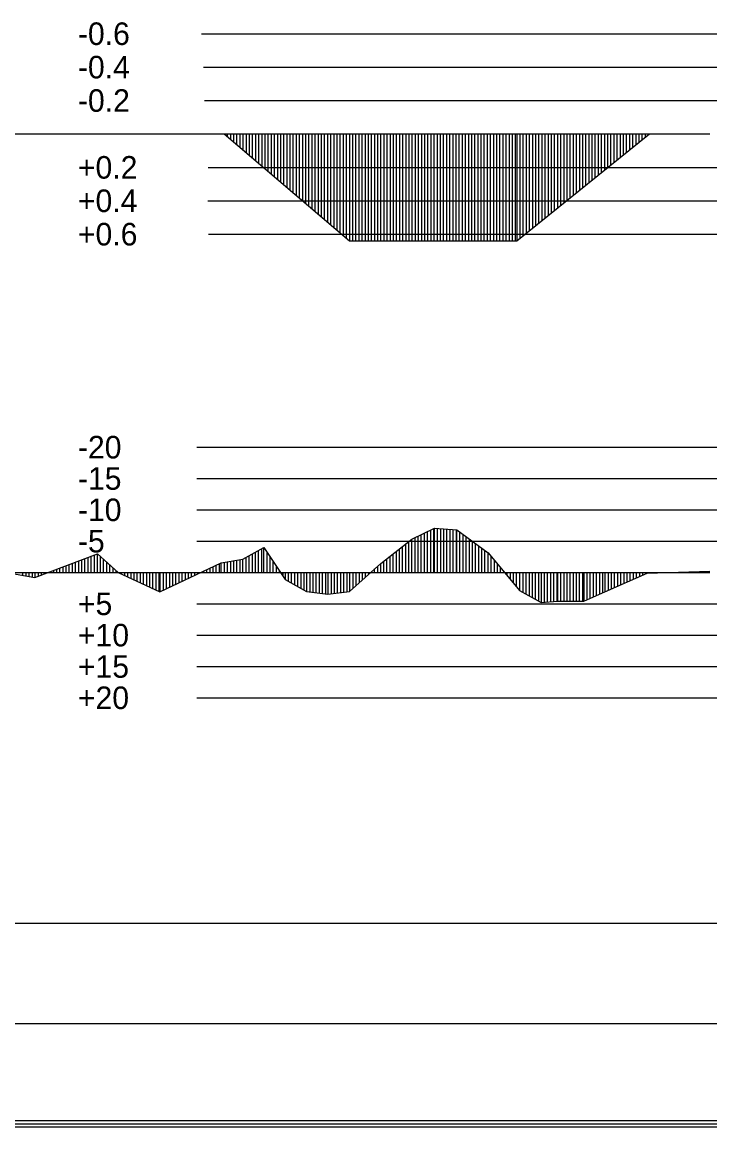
# Model space of a CAD drawing. Extents: x 2 to 10148, y 0 to 380.
# Drawn here: x 6818 to 6873, y 197.8 to 285.9 of the extents above; entities that cross this region are included whole.
import ezdxf

# ---------------------------------------------------------------- set-up
doc = ezdxf.new("R2010")
doc.units = 0
for name, color, linetype in [('POSUN_CARA', 7, 'Continuous'), ('POSUN_RASTR', 7, 'Continuous'), ('POSUN_TEXT', 7, 'Continuous'), ('RYCHL_RASTR', 7, 'Continuous'), ('ZRYCHL_CARA', 7, 'Continuous'), ('ZRYCHL_RASTR', 7, 'Continuous'), ('ZRYCHL_TEXT', 7, 'Continuous')]:
    doc.layers.add(name, color=color, linetype=linetype)

msp = doc.modelspace()

# ---------------------------------------------------------------- linework, layer by layer
at = {"layer": 'POSUN_CARA'}
for p, q in [((6849.165, 244.649), (6850.964, 245.525)), ((6850.165, 242), (6850.165, 245.136)), ((6850.415, 242), (6850.415, 245.258)), ((6850.665, 242), (6850.665, 245.379)), ((6850.915, 242), (6850.915, 245.501)), ((6850.964, 245.525), (6852.752, 245.391)), ((6850.964, 242), (6850.964, 245.525)), ((6851.214, 242), (6851.214, 245.506)), ((6851.464, 242), (6851.464, 245.488)), ((6851.714, 242), (6851.714, 245.469)), ((6851.964, 242), (6851.964, 245.45)), ((6852.214, 242), (6852.214, 245.432)), ((6852.464, 242), (6852.464, 245.413)), ((6852.714, 242), (6852.714, 245.394)), ((6852.752, 245.391), (6855.249, 243.555)), ((6852.752, 242), (6852.752, 245.391)), ((6853.002, 242), (6853.002, 245.208)), ((6846.674, 242.708), (6849.165, 244.649)), ((6848.674, 242), (6848.674, 244.267)), ((6848.924, 242), (6848.924, 244.462)), ((6849.165, 242), (6849.165, 244.649)), ((6849.415, 242), (6849.415, 244.771)), ((6849.665, 242), (6849.665, 244.893)), ((6849.915, 242), (6849.915, 245.014)), ((6853.252, 242), (6853.252, 245.024)), ((6853.502, 242), (6853.502, 244.84)), ((6853.752, 242), (6853.752, 244.656)), ((6854.002, 242), (6854.002, 244.472)), ((6854.252, 242), (6854.252, 244.288)), ((6819.065, 241.597), (6824.056, 243.49)), ((6823.815, 242), (6823.815, 243.399)), ((6824.056, 243.49), (6825.714, 242)), ((6824.056, 242), (6824.056, 243.49)), ((6835.679, 243.063), (6837.349, 243.996)), ((6836.429, 242), (6836.429, 243.482)), ((6836.679, 242), (6836.679, 243.621)), ((6836.929, 242), (6836.929, 243.761)), ((6837.179, 242), (6837.179, 243.901)), ((6837.349, 243.996), (6839.036, 241.446)), ((6837.349, 242), (6837.349, 243.996)), ((6837.599, 242), (6837.599, 243.618)), ((6847.674, 242), (6847.674, 243.487)), ((6847.924, 242), (6847.924, 243.682)), ((6848.174, 242), (6848.174, 243.877)), ((6848.424, 242), (6848.424, 244.072)), ((6854.502, 242), (6854.502, 244.104)), ((6854.752, 242), (6854.752, 243.92)), ((6855.002, 242), (6855.002, 243.736)), ((6855.249, 243.555), (6857.769, 240.557)), ((6855.249, 242), (6855.249, 243.555)), ((6821.565, 242), (6821.565, 242.545)), ((6821.815, 242), (6821.815, 242.64)), ((6822.065, 242), (6822.065, 242.735)), ((6822.315, 242), (6822.315, 242.83)), ((6822.565, 242), (6822.565, 242.924)), ((6822.815, 242), (6822.815, 243.019)), ((6823.065, 242), (6823.065, 243.114)), ((6823.315, 242), (6823.315, 243.209)), ((6823.565, 242), (6823.565, 243.304)), ((6824.306, 242), (6824.306, 243.265)), ((6824.556, 242), (6824.556, 243.041)), ((6824.806, 242), (6824.806, 242.816)), ((6825.056, 242), (6825.056, 242.592)), ((6829.05, 240.447), (6833.948, 242.773)), ((6833.55, 242), (6833.55, 242.584)), ((6833.8, 242), (6833.8, 242.703)), ((6833.948, 242.773), (6835.679, 243.063)), ((6833.948, 242), (6833.948, 242.773)), ((6834.198, 242), (6834.198, 242.815)), ((6834.448, 242), (6834.448, 242.857)), ((6834.698, 242), (6834.698, 242.899)), ((6834.948, 242), (6834.948, 242.941)), ((6835.198, 242), (6835.198, 242.983)), ((6835.448, 242), (6835.448, 243.024)), ((6835.679, 242), (6835.679, 243.063)), ((6835.929, 242), (6835.929, 243.203)), ((6836.179, 242), (6836.179, 243.342)), ((6837.849, 242), (6837.849, 243.24)), ((6838.099, 242), (6838.099, 242.862)), ((6844.193, 240.491), (6846.674, 242.708)), ((6846.443, 242), (6846.443, 242.502)), ((6846.674, 242), (6846.674, 242.708)), ((6846.924, 242), (6846.924, 242.903)), ((6847.174, 242), (6847.174, 243.097)), ((6847.424, 242), (6847.424, 243.292)), ((6855.499, 242), (6855.499, 243.257)), ((6855.749, 242), (6855.749, 242.96)), ((6855.999, 242), (6855.999, 242.662)), ((6816.836, 241.999), (6819.065, 241.597)), ((6818.086, 242), (6818.086, 241.774)), ((6818.336, 242), (6818.336, 241.729)), ((6818.586, 242), (6818.586, 241.683)), ((6818.836, 242), (6818.836, 241.638)), ((6819.065, 242), (6819.065, 241.597)), ((6819.315, 242), (6819.315, 241.692)), ((6819.565, 242), (6819.565, 241.786)), ((6819.815, 242), (6819.815, 241.881)), ((6820.065, 242), (6820.065, 241.976)), ((6820.315, 242), (6820.315, 242.071)), ((6820.565, 242), (6820.565, 242.166)), ((6820.815, 242), (6820.815, 242.261)), ((6821.065, 242), (6821.065, 242.355)), ((6821.315, 242), (6821.315, 242.45)), ((6825.306, 242), (6825.306, 242.367)), ((6825.556, 242), (6825.556, 242.143)), ((6825.714, 242), (6829.05, 240.447)), ((6825.714, 242), (6825.714, 242)), ((6825.964, 242), (6825.964, 241.884)), ((6826.214, 242), (6826.214, 241.768)), ((6826.464, 242), (6826.464, 241.651)), ((6826.714, 242), (6826.714, 241.535)), ((6826.964, 242), (6826.964, 241.418)), ((6827.214, 242), (6827.214, 241.302)), ((6827.464, 242), (6827.464, 241.185)), ((6827.714, 242), (6827.714, 241.069)), ((6827.964, 242), (6827.964, 240.953)), ((6828.214, 242), (6828.214, 240.836)), ((6828.464, 242), (6828.464, 240.72)), ((6828.714, 242), (6828.714, 240.603)), ((6828.964, 242), (6828.964, 240.487)), ((6829.05, 242), (6829.05, 240.447)), ((6829.3, 242), (6829.3, 240.566)), ((6829.55, 242), (6829.55, 240.685)), ((6829.8, 242), (6829.8, 240.803)), ((6830.05, 242), (6830.05, 240.922)), ((6830.3, 242), (6830.3, 241.041)), ((6830.55, 242), (6830.55, 241.16)), ((6830.8, 242), (6830.8, 241.278)), ((6831.05, 242), (6831.05, 241.397)), ((6831.3, 242), (6831.3, 241.516)), ((6831.55, 242), (6831.55, 241.634)), ((6831.8, 242), (6831.8, 241.753)), ((6832.05, 242), (6832.05, 241.872)), ((6832.3, 242), (6832.3, 241.991)), ((6832.55, 242), (6832.55, 242.109)), ((6832.8, 242), (6832.8, 242.228)), ((6833.05, 242), (6833.05, 242.347)), ((6833.3, 242), (6833.3, 242.466)), ((6838.349, 242), (6838.349, 242.484)), ((6838.599, 242), (6838.599, 242.107)), ((6838.849, 242), (6838.849, 241.729)), ((6839.036, 242), (6839.036, 241.446)), ((6839.286, 242), (6839.286, 241.307)), ((6839.536, 242), (6839.536, 241.167)), ((6839.786, 242), (6839.786, 241.028)), ((6840.036, 242), (6840.036, 240.889)), ((6840.286, 242), (6840.286, 240.749)), ((6840.536, 242), (6840.536, 240.61)), ((6840.758, 242), (6840.758, 240.486)), ((6841.008, 242), (6841.008, 240.453)), ((6841.258, 242), (6841.258, 240.42)), ((6841.508, 242), (6841.508, 240.386)), ((6841.758, 242), (6841.758, 240.353)), ((6842.008, 242), (6842.008, 240.32)), ((6842.258, 242), (6842.258, 240.286)), ((6842.462, 242), (6842.462, 240.259)), ((6842.712, 242), (6842.712, 240.292)), ((6842.962, 242), (6842.962, 240.326)), ((6843.212, 242), (6843.212, 240.359)), ((6843.462, 242), (6843.462, 240.393)), ((6843.712, 242), (6843.712, 240.426)), ((6843.962, 242), (6843.962, 240.46)), ((6844.193, 242), (6844.193, 240.491)), ((6844.443, 242), (6844.443, 240.714)), ((6844.693, 242), (6844.693, 240.937)), ((6844.943, 242), (6844.943, 241.161)), ((6845.193, 242), (6845.193, 241.384)), ((6845.443, 242), (6845.443, 241.608)), ((6845.693, 242), (6845.693, 241.831)), ((6845.943, 242), (6845.943, 242.055)), ((6846.193, 242), (6846.193, 242.278)), ((6856.249, 242), (6856.249, 242.365)), ((6856.499, 242), (6856.499, 242.068)), ((6856.749, 242), (6856.749, 241.77)), ((6856.999, 242), (6856.999, 241.473)), ((6857.249, 242), (6857.249, 241.175)), ((6857.499, 242), (6857.499, 240.878)), ((6857.749, 242), (6857.749, 240.581)), ((6857.769, 242), (6857.769, 240.557)), ((6858.019, 242), (6858.019, 240.418)), ((6858.269, 242), (6858.269, 240.28)), ((6858.519, 242), (6858.519, 240.141)), ((6858.769, 242), (6858.769, 240.003)), ((6859.019, 242), (6859.019, 239.864)), ((6859.269, 242), (6859.269, 239.725)), ((6859.477, 242), (6859.477, 239.61)), ((6859.727, 242), (6859.727, 239.627)), ((6859.977, 242), (6859.977, 239.645)), ((6860.227, 242), (6860.227, 239.662)), ((6860.477, 242), (6860.477, 239.679)), ((6860.727, 242), (6860.727, 239.697)), ((6860.783, 242), (6860.783, 239.701)), ((6861.033, 242), (6861.033, 239.702)), ((6861.283, 242), (6861.283, 239.704)), ((6861.533, 242), (6861.533, 239.705)), ((6861.783, 242), (6861.783, 239.707)), ((6862.033, 242), (6862.033, 239.708)), ((6862.283, 242), (6862.283, 239.71)), ((6862.533, 242), (6862.533, 239.711)), ((6862.783, 242), (6862.783, 239.713)), ((6862.881, 242), (6862.881, 239.713)), ((6863.131, 242), (6863.131, 239.823)), ((6863.381, 242), (6863.381, 239.934)), ((6863.631, 242), (6863.631, 240.044)), ((6863.881, 242), (6863.881, 240.154)), ((6864.131, 242), (6864.131, 240.264)), ((6864.381, 242), (6864.381, 240.375)), ((6864.577, 242), (6864.577, 240.461)), ((6864.577, 240.461), (6867.958, 241.939)), ((6864.827, 242), (6864.827, 240.57)), ((6865.077, 242), (6865.077, 240.68)), ((6865.327, 242), (6865.327, 240.789)), ((6865.577, 242), (6865.577, 240.898)), ((6865.827, 242), (6865.827, 241.008)), ((6866.077, 242), (6866.077, 241.117)), ((6866.327, 242), (6866.327, 241.226)), ((6866.577, 242), (6866.577, 241.335)), ((6866.827, 242), (6866.827, 241.445)), ((6867.077, 242), (6867.077, 241.554)), ((6867.327, 242), (6867.327, 241.663)), ((6867.577, 242), (6867.577, 241.773)), ((6867.827, 242), (6867.827, 241.882)), ((6867.958, 241.939), (6872.958, 242.098)), ((6867.958, 242), (6867.958, 241.939)), ((6868.208, 242), (6868.208, 241.947)), ((6868.458, 242), (6868.458, 241.955)), ((6868.708, 242), (6868.708, 241.963)), ((6868.958, 242), (6868.958, 241.971)), ((6869.208, 242), (6869.208, 241.979)), ((6869.458, 242), (6869.458, 241.987)), ((6869.708, 242), (6869.708, 241.995)), ((6869.958, 242), (6869.958, 242.002)), ((6870.208, 242), (6870.208, 242.01)), ((6870.458, 242), (6870.458, 242.018)), ((6870.708, 242), (6870.708, 242.026)), ((6870.958, 242), (6870.958, 242.034)), ((6871.208, 242), (6871.208, 242.042)), ((6871.458, 242), (6871.458, 242.05)), ((6871.708, 242), (6871.708, 242.058)), ((6871.958, 242), (6871.958, 242.066)), ((6872.208, 242), (6872.208, 242.074)), ((6872.458, 242), (6872.458, 242.082)), ((6872.708, 242), (6872.708, 242.09)), ((6839.036, 241.446), (6840.758, 240.486)), ((6840.758, 240.486), (6842.462, 240.259)), ((6842.462, 240.259), (6844.193, 240.491)), ((6857.769, 240.557), (6859.477, 239.61)), ((6862.881, 239.713), (6864.577, 240.461)), ((6859.477, 239.61), (6860.783, 239.701)), ((6860.783, 239.701), (6862.881, 239.713))]:
    msp.add_line(p, q, dxfattribs=at)
at = {"layer": 'POSUN_RASTR'}
for p, q in [((6832, 252), (7028, 252)), ((6832, 249.5), (7028, 249.5)), ((6832, 247), (7028, 247)), ((6832, 244.5), (7028, 244.5)), ((5974.91, 242), (6872.958, 242)), ((6832, 239.5), (7028, 239.5)), ((6832, 237), (7028, 237)), ((6832, 234.5), (7028, 234.5)), ((6832, 232), (7028, 232))]:
    msp.add_line(p, q, dxfattribs=at)
at = {"layer": 'RYCHL_RASTR'}
for p, q in [((5971.058, 214), (6871.344, 214)), ((6869.051, 214), (8074.39, 214)), ((5971.085, 206), (6871.33, 206)), ((6869.051, 206), (8074.39, 206)), ((5971.287, 198.25), (6871.33, 198.25)), ((5971.287, 198), (6871.33, 198)), ((5971.307, 197.75), (6871.33, 197.75)), ((6869.051, 198.25), (8074.39, 198.25)), ((6869.051, 198), (8074.39, 198)), ((6869.051, 197.75), (8074.39, 197.75))]:
    msp.add_line(p, q, dxfattribs=at)
at = {"layer": 'ZRYCHL_CARA'}
for p, q in [((5974.91, 277), (6872.958, 277)), ((6834.172, 277), (6844.172, 268.458)), ((6834.422, 277), (6834.422, 276.786)), ((6834.672, 277), (6834.672, 276.573)), ((6834.922, 277), (6834.922, 276.359)), ((6835.172, 277), (6835.172, 276.146)), ((6835.422, 277), (6835.422, 275.932)), ((6835.672, 277), (6835.672, 275.719)), ((6835.922, 277), (6835.922, 275.505)), ((6836.172, 277), (6836.172, 275.292)), ((6836.422, 277), (6836.422, 275.078)), ((6836.672, 277), (6836.672, 274.865)), ((6836.922, 277), (6836.922, 274.651)), ((6837.172, 277), (6837.172, 274.437)), ((6837.422, 277), (6837.422, 274.224)), ((6837.672, 277), (6837.672, 274.01)), ((6837.922, 277), (6837.922, 273.797)), ((6838.172, 277), (6838.172, 273.583)), ((6838.422, 277), (6838.422, 273.37)), ((6838.672, 277), (6838.672, 273.156)), ((6838.922, 277), (6838.922, 272.943)), ((6839.172, 277), (6839.172, 272.729)), ((6839.422, 277), (6839.422, 272.516)), ((6839.672, 277), (6839.672, 272.302)), ((6839.922, 277), (6839.922, 272.088)), ((6840.172, 277), (6840.172, 271.875)), ((6840.422, 277), (6840.422, 271.661)), ((6840.672, 277), (6840.672, 271.448)), ((6840.922, 277), (6840.922, 271.234)), ((6841.172, 277), (6841.172, 271.021)), ((6841.422, 277), (6841.422, 270.807)), ((6841.672, 277), (6841.672, 270.594)), ((6841.922, 277), (6841.922, 270.38)), ((6842.172, 277), (6842.172, 270.167)), ((6842.422, 277), (6842.422, 269.953)), ((6842.672, 277), (6842.672, 269.739)), ((6842.922, 277), (6842.922, 269.526)), ((6843.172, 277), (6843.172, 269.312)), ((6843.422, 277), (6843.422, 269.099)), ((6843.672, 277), (6843.672, 268.885)), ((6843.922, 277), (6843.922, 268.672)), ((6844.172, 277), (6844.172, 268.458)), ((6844.422, 277), (6844.422, 268.458)), ((6844.672, 277), (6844.672, 268.458)), ((6844.922, 277), (6844.922, 268.458)), ((6845.172, 277), (6845.172, 268.458)), ((6845.422, 277), (6845.422, 268.458)), ((6845.672, 277), (6845.672, 268.458)), ((6845.922, 277), (6845.922, 268.458)), ((6846.172, 277), (6846.172, 268.458)), ((6846.422, 277), (6846.422, 268.458)), ((6846.672, 277), (6846.672, 268.458)), ((6846.922, 277), (6846.922, 268.458)), ((6847.172, 277), (6847.172, 268.458)), ((6847.422, 277), (6847.422, 268.458)), ((6847.672, 277), (6847.672, 268.458)), ((6847.922, 277), (6847.922, 268.458)), ((6848.172, 277), (6848.172, 268.458)), ((6848.422, 277), (6848.422, 268.458)), ((6848.672, 277), (6848.672, 268.458)), ((6848.922, 277), (6848.922, 268.458)), ((6849.172, 277), (6849.172, 268.458)), ((6849.422, 277), (6849.422, 268.458)), ((6849.672, 277), (6849.672, 268.458)), ((6849.922, 277), (6849.922, 268.458)), ((6850.172, 277), (6850.172, 268.458)), ((6850.422, 277), (6850.422, 268.458)), ((6850.672, 277), (6850.672, 268.458)), ((6850.922, 277), (6850.922, 268.458)), ((6851.172, 277), (6851.172, 268.458)), ((6851.422, 277), (6851.422, 268.458)), ((6851.672, 277), (6851.672, 268.458)), ((6851.922, 277), (6851.922, 268.458)), ((6852.172, 277), (6852.172, 268.458)), ((6852.422, 277), (6852.422, 268.458)), ((6852.672, 277), (6852.672, 268.458)), ((6852.922, 277), (6852.922, 268.458)), ((6853.172, 277), (6853.172, 268.458)), ((6853.422, 277), (6853.422, 268.458)), ((6853.672, 277), (6853.672, 268.458)), ((6853.922, 277), (6853.922, 268.458)), ((6854.172, 277), (6854.172, 268.458)), ((6854.422, 277), (6854.422, 268.458)), ((6854.672, 277), (6854.672, 268.458)), ((6854.922, 277), (6854.922, 268.458)), ((6855.172, 277), (6855.172, 268.458)), ((6855.422, 277), (6855.422, 268.458)), ((6855.672, 277), (6855.672, 268.458)), ((6855.922, 277), (6855.922, 268.458)), ((6856.172, 277), (6856.172, 268.458)), ((6856.422, 277), (6856.422, 268.458)), ((6856.672, 277), (6856.672, 268.458)), ((6856.922, 277), (6856.922, 268.458)), ((6857.172, 277), (6857.172, 268.458)), ((6857.422, 277), (6857.422, 268.458)), ((6857.534, 277), (6857.534, 268.458)), ((6857.534, 268.458), (6868.134, 277)), ((6857.784, 277), (6857.784, 268.66)), ((6858.034, 277), (6858.034, 268.861)), ((6858.284, 277), (6858.284, 269.063)), ((6858.534, 277), (6858.534, 269.264)), ((6858.784, 277), (6858.784, 269.465)), ((6859.034, 277), (6859.034, 269.667)), ((6859.284, 277), (6859.284, 269.868)), ((6859.534, 277), (6859.534, 270.07)), ((6859.784, 277), (6859.784, 270.271)), ((6860.034, 277), (6860.034, 270.473)), ((6860.284, 277), (6860.284, 270.674)), ((6860.534, 277), (6860.534, 270.876)), ((6860.784, 277), (6860.784, 271.077)), ((6861.034, 277), (6861.034, 271.279)), ((6861.284, 277), (6861.284, 271.48)), ((6861.534, 277), (6861.534, 271.682)), ((6861.784, 277), (6861.784, 271.883)), ((6862.034, 277), (6862.034, 272.084)), ((6862.284, 277), (6862.284, 272.286)), ((6862.534, 277), (6862.534, 272.487)), ((6862.784, 277), (6862.784, 272.689)), ((6863.034, 277), (6863.034, 272.89)), ((6863.284, 277), (6863.284, 273.092)), ((6863.534, 277), (6863.534, 273.293)), ((6863.784, 277), (6863.784, 273.495)), ((6864.034, 277), (6864.034, 273.696)), ((6864.284, 277), (6864.284, 273.898)), ((6864.534, 277), (6864.534, 274.099)), ((6864.784, 277), (6864.784, 274.3)), ((6865.034, 277), (6865.034, 274.502)), ((6865.284, 277), (6865.284, 274.703)), ((6865.534, 277), (6865.534, 274.905)), ((6865.784, 277), (6865.784, 275.106)), ((6866.034, 277), (6866.034, 275.308)), ((6866.284, 277), (6866.284, 275.509)), ((6866.534, 277), (6866.534, 275.711)), ((6866.784, 277), (6866.784, 275.912)), ((6867.034, 277), (6867.034, 276.114)), ((6867.284, 277), (6867.284, 276.315)), ((6867.534, 277), (6867.534, 276.517)), ((6867.784, 277), (6867.784, 276.718)), ((6868.034, 277), (6868.034, 276.919)), ((6844.172, 268.458), (6857.534, 268.458))]:
    msp.add_line(p, q, dxfattribs=at)
at = {"layer": 'ZRYCHL_RASTR'}
for p, q in [((6832.368, 285), (7028, 285)), ((6832.522, 282.333), (7028, 282.333)), ((6832.599, 279.667), (7028, 279.667)), ((6832.906, 274.333), (7028, 274.333)), ((6832.883, 271.667), (7028, 271.667)), ((6832.935, 269), (7028, 269))]:
    msp.add_line(p, q, dxfattribs=at)

# ---------------------------------------------------------------- texts
at = {"layer": 'POSUN_TEXT'}
for s, p in [('-20', (6822.5, 251.1)), ('-15', (6822.5, 248.6)), ('-10', (6822.5, 246.1)), ('-5', (6822.5, 243.6)), ('+5', (6822.5, 238.6)), ('+10', (6822.5, 236.1)), ('+15', (6822.5, 233.6)), ('+20', (6822.5, 231.1))]:
    msp.add_text(s, height=1.8, dxfattribs=at).set_placement(p)
at = {"layer": 'ZRYCHL_TEXT'}
for s, p in [('-0.6', (6822.5, 284.1)), ('-0.4', (6822.5, 281.433)), ('-0.2', (6822.5, 278.767)), ('+0.2', (6822.5, 273.433)), ('+0.4', (6822.5, 270.767)), ('+0.6', (6822.5, 268.1))]:
    msp.add_text(s, height=1.8, dxfattribs=at).set_placement(p)

doc.saveas('drawing.dxf')
